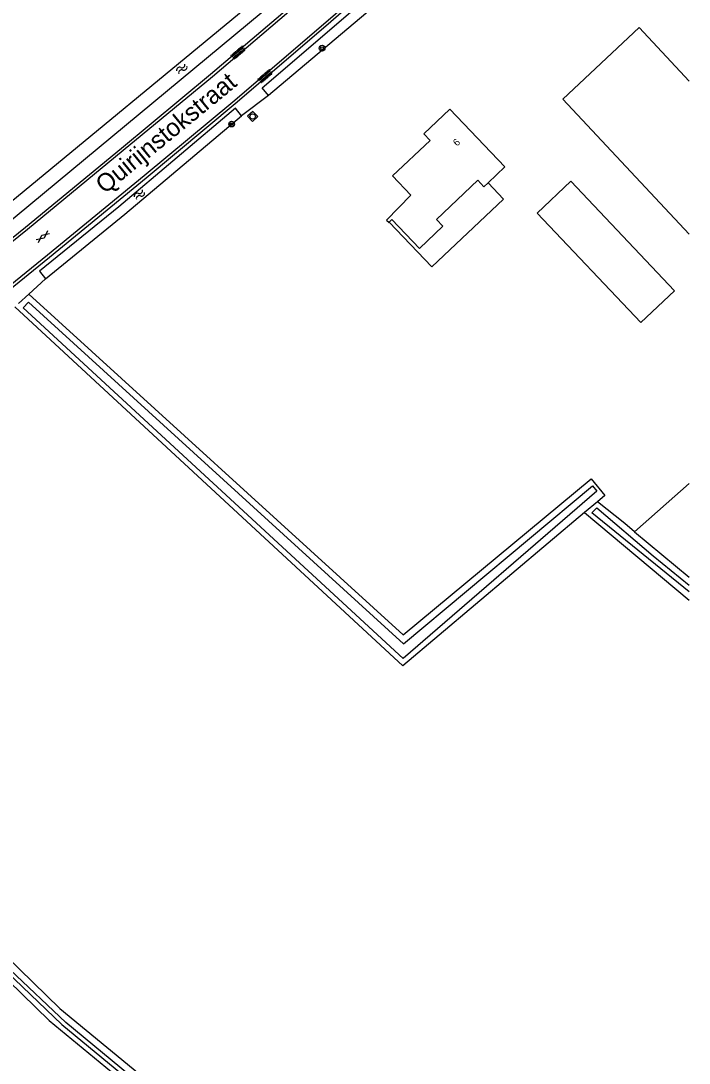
# Model space of a CAD drawing. Extents: x 133000 to 136000, y 400500 to 403500.
# Drawn here: x 135906.5 to 136000, y 401440.5 to 401586.3 of the extents above; entities that cross this region are included whole.
import ezdxf

# ---------------------------------------------------------------- set-up
doc = ezdxf.new("R2010")
doc.units = 0
for name, color, linetype in [('gg-anno-huisnummerreeks BGT', 7, 'Continuous'), ('gg-anno-openbare ruimte label', 7, 'Continuous'), ('gg-bbg-bijgebouw', 7, 'Continuous'), ('gg-bbg-hoofdgebouw', 7, 'Continuous'), ('gg-bbg-luifel en loopbrug', 7, 'Continuous'), ('gg-knt-bronhoudergrens', 7, 'Continuous'), ('gg-knt-verharding', 7, 'Continuous'), ('gg-kntw-bovenkant insteek waterloop', 7, 'Continuous'), ('gg-kntw-waterlijn', 7, 'Continuous'), ('gt-grn-groengrens', 7, 'Continuous'), ('gt-symb-boom', 7, 'Continuous'), ('gt-symb-gesloten verharding', 7, 'Continuous'), ('gt-symb-overige verharding', 7, 'Continuous'), ('gt-symb-rioolschacht', 7, 'Continuous'), ('gt-symb-watersymbool', 7, 'Continuous')]:
    doc.layers.add(name, color=color, linetype=linetype)

# ---------------------------------------------------------------- blocks, each defined once
blk = doc.blocks.new('gt0-WA')
at = {"layer": 'gt-symb-watersymbool'}
for centre, start, end in [((-0.32, 0.02), 28.0725, 151.9275), ((0.43, 0.42), 208.0725, 331.9275), ((-0.32, -0.43), 28.0725, 151.9275), ((0.43, -0.03), 208.0725, 331.9275)]:
    blk.add_arc(centre, 0.425, start, end, dxfattribs=at)
blk = doc.blocks.new('gt0-BOOM')
at = {"layer": 'gt-symb-boom'}
for radius in [0.4, 0.2]:
    blk.add_circle((0, 0), radius, dxfattribs=at)
blk = doc.blocks.new('gt0-RS')
at = {"layer": 'gt-symb-rioolschacht'}
blk.add_lwpolyline([(-0.5, -0.5), (0.5, -0.5), (0.5, 0.5), (-0.5, 0.5)], close=True, dxfattribs=at)
blk.add_circle((0, 0), 0.375, dxfattribs=at)
blk = doc.blocks.new('gt0-OVH')
at = {"layer": 'gt-symb-overige verharding'}
for points in [[(-0.97, 0.3), (-0.97, 0.31), (-0.96, 0.32), (-0.97, 0.33), (-0.97, 0.34), (-0.98, 0.35), (-0.99, 0.35), (-1, 0.36), (-1.01, 0.35), (-1.02, 0.35), (-1.03, 0.34), (-1.03, 0.33), (-1.04, 0.32), (-1.03, 0.31), (-1.03, 0.3), (-1.02, 0.29), (-1.01, 0.29), (-1, 0.28), (-0.99, 0.29), (-0.98, 0.29)], [(-0.87, 0.11), (-0.87, 0.12), (-0.86, 0.13), (-0.87, 0.14), (-0.87, 0.15), (-0.88, 0.16), (-0.89, 0.16), (-0.9, 0.16), (-0.91, 0.16), (-0.92, 0.16), (-0.93, 0.15), (-0.93, 0.14), (-0.94, 0.13), (-0.93, 0.12), (-0.93, 0.11), (-0.92, 0.1), (-0.91, 0.09), (-0.9, 0.09), (-0.89, 0.09), (-0.88, 0.1)], [(-0.77, 0.3), (-0.77, 0.31), (-0.76, 0.32), (-0.77, 0.33), (-0.77, 0.34), (-0.78, 0.35), (-0.79, 0.35), (-0.8, 0.36), (-0.81, 0.35), (-0.82, 0.35), (-0.83, 0.34), (-0.83, 0.33), (-0.84, 0.32), (-0.83, 0.31), (-0.83, 0.3), (-0.82, 0.29), (-0.81, 0.29), (-0.8, 0.28), (-0.79, 0.29), (-0.78, 0.29)], [(-0.67, 0.11), (-0.67, 0.12), (-0.66, 0.13), (-0.67, 0.14), (-0.67, 0.15), (-0.68, 0.16), (-0.69, 0.16), (-0.7, 0.16), (-0.71, 0.16), (-0.72, 0.16), (-0.73, 0.15), (-0.73, 0.14), (-0.74, 0.13), (-0.73, 0.12), (-0.73, 0.11), (-0.72, 0.1), (-0.71, 0.09), (-0.7, 0.09), (-0.69, 0.09), (-0.68, 0.1)], [(-0.57, 0.3), (-0.57, 0.31), (-0.56, 0.32), (-0.57, 0.33), (-0.57, 0.34), (-0.58, 0.35), (-0.59, 0.35), (-0.6, 0.36), (-0.61, 0.35), (-0.62, 0.35), (-0.63, 0.34), (-0.63, 0.33), (-0.64, 0.32), (-0.63, 0.31), (-0.63, 0.3), (-0.62, 0.29), (-0.61, 0.29), (-0.6, 0.28), (-0.59, 0.29), (-0.58, 0.29)], [(-0.47, 0.11), (-0.47, 0.12), (-0.46, 0.13), (-0.47, 0.14), (-0.47, 0.15), (-0.48, 0.16), (-0.49, 0.16), (-0.5, 0.16), (-0.51, 0.16), (-0.52, 0.16), (-0.53, 0.15), (-0.53, 0.14), (-0.54, 0.13), (-0.53, 0.12), (-0.53, 0.11), (-0.52, 0.1), (-0.51, 0.09), (-0.5, 0.09), (-0.49, 0.09), (-0.48, 0.1)], [(-0.37, 0.3), (-0.37, 0.31), (-0.36, 0.32), (-0.37, 0.33), (-0.37, 0.34), (-0.38, 0.35), (-0.39, 0.35), (-0.4, 0.36), (-0.41, 0.35), (-0.42, 0.35), (-0.43, 0.34), (-0.43, 0.33), (-0.44, 0.32), (-0.43, 0.31), (-0.43, 0.3), (-0.42, 0.29), (-0.41, 0.29), (-0.4, 0.28), (-0.39, 0.29), (-0.38, 0.29)], [(-0.27, 0.11), (-0.27, 0.12), (-0.26, 0.13), (-0.27, 0.14), (-0.27, 0.15), (-0.28, 0.16), (-0.29, 0.16), (-0.3, 0.16), (-0.31, 0.16), (-0.32, 0.16), (-0.33, 0.15), (-0.33, 0.14), (-0.34, 0.13), (-0.33, 0.12), (-0.33, 0.11), (-0.32, 0.1), (-0.31, 0.09), (-0.3, 0.09), (-0.29, 0.09), (-0.28, 0.1)], [(-0.17, 0.3), (-0.17, 0.31), (-0.16, 0.32), (-0.17, 0.33), (-0.17, 0.34), (-0.18, 0.35), (-0.19, 0.35), (-0.2, 0.36), (-0.21, 0.35), (-0.22, 0.35), (-0.23, 0.34), (-0.23, 0.33), (-0.24, 0.32), (-0.23, 0.31), (-0.23, 0.3), (-0.22, 0.29), (-0.21, 0.29), (-0.2, 0.28), (-0.19, 0.29), (-0.18, 0.29)], [(-0.07, 0.11), (-0.07, 0.12), (-0.06, 0.13), (-0.07, 0.14), (-0.07, 0.15), (-0.08, 0.16), (-0.09, 0.16), (-0.1, 0.16), (-0.11, 0.16), (-0.12, 0.16), (-0.13, 0.15), (-0.13, 0.14), (-0.14, 0.13), (-0.13, 0.12), (-0.13, 0.11), (-0.12, 0.1), (-0.11, 0.09), (-0.1, 0.09), (-0.09, 0.09), (-0.08, 0.1)], [(0.03, 0.3), (0.03, 0.31), (0.04, 0.32), (0.03, 0.33), (0.03, 0.34), (0.02, 0.35), (0.01, 0.35), (0, 0.36), (-0.01, 0.35), (-0.02, 0.35), (-0.03, 0.34), (-0.03, 0.33), (-0.04, 0.32), (-0.03, 0.31), (-0.03, 0.3), (-0.02, 0.29), (-0.01, 0.29), (0, 0.28), (0.01, 0.29), (0.02, 0.29)], [(0.13, 0.11), (0.13, 0.12), (0.14, 0.13), (0.13, 0.14), (0.13, 0.15), (0.12, 0.16), (0.11, 0.16), (0.1, 0.16), (0.09, 0.16), (0.08, 0.16), (0.07, 0.15), (0.07, 0.14), (0.06, 0.13), (0.07, 0.12), (0.07, 0.11), (0.08, 0.1), (0.09, 0.09), (0.1, 0.09), (0.11, 0.09), (0.12, 0.1)], [(0.23, 0.3), (0.23, 0.31), (0.24, 0.32), (0.23, 0.33), (0.23, 0.34), (0.22, 0.35), (0.21, 0.35), (0.2, 0.36), (0.19, 0.35), (0.18, 0.35), (0.17, 0.34), (0.17, 0.33), (0.16, 0.32), (0.17, 0.31), (0.17, 0.3), (0.18, 0.29), (0.19, 0.29), (0.2, 0.28), (0.21, 0.29), (0.22, 0.29)], [(0.33, 0.11), (0.33, 0.12), (0.34, 0.13), (0.33, 0.14), (0.33, 0.15), (0.32, 0.16), (0.31, 0.16), (0.3, 0.16), (0.29, 0.16), (0.28, 0.16), (0.27, 0.15), (0.27, 0.14), (0.26, 0.13), (0.27, 0.12), (0.27, 0.11), (0.28, 0.1), (0.29, 0.09), (0.3, 0.09), (0.31, 0.09), (0.32, 0.1)], [(0.43, 0.3), (0.43, 0.31), (0.44, 0.32), (0.43, 0.33), (0.43, 0.34), (0.42, 0.35), (0.41, 0.35), (0.4, 0.36), (0.39, 0.35), (0.38, 0.35), (0.37, 0.34), (0.37, 0.33), (0.36, 0.32), (0.37, 0.31), (0.37, 0.3), (0.38, 0.29), (0.39, 0.29), (0.4, 0.28), (0.41, 0.29), (0.42, 0.29)], [(0.53, 0.11), (0.53, 0.12), (0.54, 0.13), (0.53, 0.14), (0.53, 0.15), (0.52, 0.16), (0.51, 0.16), (0.5, 0.16), (0.49, 0.16), (0.48, 0.16), (0.47, 0.15), (0.47, 0.14), (0.46, 0.13), (0.47, 0.12), (0.47, 0.11), (0.48, 0.1), (0.49, 0.09), (0.5, 0.09), (0.51, 0.09), (0.52, 0.1)], [(0.63, 0.3), (0.63, 0.31), (0.64, 0.32), (0.63, 0.33), (0.63, 0.34), (0.62, 0.35), (0.61, 0.35), (0.6, 0.36), (0.59, 0.35), (0.58, 0.35), (0.57, 0.34), (0.57, 0.33), (0.56, 0.32), (0.57, 0.31), (0.57, 0.3), (0.58, 0.29), (0.59, 0.29), (0.6, 0.28), (0.61, 0.29), (0.62, 0.29)], [(0.73, 0.11), (0.73, 0.12), (0.74, 0.13), (0.73, 0.14), (0.73, 0.15), (0.72, 0.16), (0.71, 0.16), (0.7, 0.16), (0.69, 0.16), (0.68, 0.16), (0.67, 0.15), (0.67, 0.14), (0.66, 0.13), (0.67, 0.12), (0.67, 0.11), (0.68, 0.1), (0.69, 0.09), (0.7, 0.09), (0.71, 0.09), (0.72, 0.1)], [(0.83, 0.3), (0.83, 0.31), (0.84, 0.32), (0.83, 0.33), (0.83, 0.34), (0.82, 0.35), (0.81, 0.35), (0.8, 0.36), (0.79, 0.35), (0.78, 0.35), (0.77, 0.34), (0.77, 0.33), (0.76, 0.32), (0.77, 0.31), (0.77, 0.3), (0.78, 0.29), (0.79, 0.29), (0.8, 0.28), (0.81, 0.29), (0.82, 0.29)], [(0.93, 0.11), (0.93, 0.12), (0.94, 0.13), (0.93, 0.14), (0.93, 0.15), (0.92, 0.16), (0.91, 0.16), (0.9, 0.16), (0.89, 0.16), (0.88, 0.16), (0.87, 0.15), (0.87, 0.14), (0.86, 0.13), (0.87, 0.12), (0.87, 0.11), (0.88, 0.1), (0.89, 0.09), (0.9, 0.09), (0.91, 0.09), (0.92, 0.1)], [(1.03, 0.3), (1.03, 0.31), (1.04, 0.32), (1.03, 0.33), (1.03, 0.34), (1.02, 0.35), (1.01, 0.35), (1, 0.36), (0.99, 0.35), (0.98, 0.35), (0.97, 0.34), (0.97, 0.33), (0.96, 0.32), (0.97, 0.31), (0.97, 0.3), (0.98, 0.29), (0.99, 0.29), (1, 0.28), (1.01, 0.29), (1.02, 0.29)], [(-0.97, -0.14), (-0.97, -0.13), (-0.96, -0.12), (-0.97, -0.11), (-0.97, -0.1), (-0.98, -0.09), (-0.99, -0.09), (-1, -0.08), (-1.01, -0.09), (-1.02, -0.09), (-1.03, -0.1), (-1.03, -0.11), (-1.04, -0.12), (-1.03, -0.13), (-1.03, -0.14), (-1.02, -0.15), (-1.01, -0.15), (-1, -0.16), (-0.99, -0.15), (-0.98, -0.15)], [(-0.87, -0.33), (-0.87, -0.32), (-0.86, -0.31), (-0.87, -0.3), (-0.87, -0.29), (-0.88, -0.28), (-0.89, -0.28), (-0.9, -0.28), (-0.91, -0.28), (-0.92, -0.28), (-0.93, -0.29), (-0.93, -0.3), (-0.94, -0.31), (-0.93, -0.32), (-0.93, -0.33), (-0.92, -0.34), (-0.91, -0.35), (-0.9, -0.35), (-0.89, -0.35), (-0.88, -0.34)], [(-0.77, -0.14), (-0.77, -0.13), (-0.76, -0.12), (-0.77, -0.11), (-0.77, -0.1), (-0.78, -0.09), (-0.79, -0.09), (-0.8, -0.08), (-0.81, -0.09), (-0.82, -0.09), (-0.83, -0.1), (-0.83, -0.11), (-0.84, -0.12), (-0.83, -0.13), (-0.83, -0.14), (-0.82, -0.15), (-0.81, -0.15), (-0.8, -0.16), (-0.79, -0.15), (-0.78, -0.15)], [(-0.67, -0.33), (-0.67, -0.32), (-0.66, -0.31), (-0.67, -0.3), (-0.67, -0.29), (-0.68, -0.28), (-0.69, -0.28), (-0.7, -0.28), (-0.71, -0.28), (-0.72, -0.28), (-0.73, -0.29), (-0.73, -0.3), (-0.74, -0.31), (-0.73, -0.32), (-0.73, -0.33), (-0.72, -0.34), (-0.71, -0.35), (-0.7, -0.35), (-0.69, -0.35), (-0.68, -0.34)], [(-0.57, -0.14), (-0.57, -0.13), (-0.56, -0.12), (-0.57, -0.11), (-0.57, -0.1), (-0.58, -0.09), (-0.59, -0.09), (-0.6, -0.08), (-0.61, -0.09), (-0.62, -0.09), (-0.63, -0.1), (-0.63, -0.11), (-0.64, -0.12), (-0.63, -0.13), (-0.63, -0.14), (-0.62, -0.15), (-0.61, -0.15), (-0.6, -0.16), (-0.59, -0.15), (-0.58, -0.15)], [(-0.47, -0.33), (-0.47, -0.32), (-0.46, -0.31), (-0.47, -0.3), (-0.47, -0.29), (-0.48, -0.28), (-0.49, -0.28), (-0.5, -0.28), (-0.51, -0.28), (-0.52, -0.28), (-0.53, -0.29), (-0.53, -0.3), (-0.54, -0.31), (-0.53, -0.32), (-0.53, -0.33), (-0.52, -0.34), (-0.51, -0.35), (-0.5, -0.35), (-0.49, -0.35), (-0.48, -0.34)], [(-0.37, -0.14), (-0.37, -0.13), (-0.36, -0.12), (-0.37, -0.11), (-0.37, -0.1), (-0.38, -0.09), (-0.39, -0.09), (-0.4, -0.08), (-0.41, -0.09), (-0.42, -0.09), (-0.43, -0.1), (-0.43, -0.11), (-0.44, -0.12), (-0.43, -0.13), (-0.43, -0.14), (-0.42, -0.15), (-0.41, -0.15), (-0.4, -0.16), (-0.39, -0.15), (-0.38, -0.15)], [(-0.27, -0.33), (-0.27, -0.32), (-0.26, -0.31), (-0.27, -0.3), (-0.27, -0.29), (-0.28, -0.28), (-0.29, -0.28), (-0.3, -0.28), (-0.31, -0.28), (-0.32, -0.28), (-0.33, -0.29), (-0.33, -0.3), (-0.34, -0.31), (-0.33, -0.32), (-0.33, -0.33), (-0.32, -0.34), (-0.31, -0.35), (-0.3, -0.35), (-0.29, -0.35), (-0.28, -0.34)], [(-0.17, -0.14), (-0.17, -0.13), (-0.16, -0.12), (-0.17, -0.11), (-0.17, -0.1), (-0.18, -0.09), (-0.19, -0.09), (-0.2, -0.08), (-0.21, -0.09), (-0.22, -0.09), (-0.23, -0.1), (-0.23, -0.11), (-0.24, -0.12), (-0.23, -0.13), (-0.23, -0.14), (-0.22, -0.15), (-0.21, -0.15), (-0.2, -0.16), (-0.19, -0.15), (-0.18, -0.15)], [(-0.07, -0.33), (-0.07, -0.32), (-0.06, -0.31), (-0.07, -0.3), (-0.07, -0.29), (-0.08, -0.28), (-0.09, -0.28), (-0.1, -0.28), (-0.11, -0.28), (-0.12, -0.28), (-0.13, -0.29), (-0.13, -0.3), (-0.14, -0.31), (-0.13, -0.32), (-0.13, -0.33), (-0.12, -0.34), (-0.11, -0.35), (-0.1, -0.35), (-0.09, -0.35), (-0.08, -0.34)], [(0.03, -0.14), (0.03, -0.13), (0.04, -0.12), (0.03, -0.11), (0.03, -0.1), (0.02, -0.09), (0.01, -0.09), (0, -0.08), (-0.01, -0.09), (-0.02, -0.09), (-0.03, -0.1), (-0.03, -0.11), (-0.04, -0.12), (-0.03, -0.13), (-0.03, -0.14), (-0.02, -0.15), (-0.01, -0.15), (0, -0.16), (0.01, -0.15), (0.02, -0.15)], [(0.13, -0.33), (0.13, -0.32), (0.14, -0.31), (0.13, -0.3), (0.13, -0.29), (0.12, -0.28), (0.11, -0.28), (0.1, -0.28), (0.09, -0.28), (0.08, -0.28), (0.07, -0.29), (0.07, -0.3), (0.06, -0.31), (0.07, -0.32), (0.07, -0.33), (0.08, -0.34), (0.09, -0.35), (0.1, -0.35), (0.11, -0.35), (0.12, -0.34)], [(0.23, -0.14), (0.23, -0.13), (0.24, -0.12), (0.23, -0.11), (0.23, -0.1), (0.22, -0.09), (0.21, -0.09), (0.2, -0.08), (0.19, -0.09), (0.18, -0.09), (0.17, -0.1), (0.17, -0.11), (0.16, -0.12), (0.17, -0.13), (0.17, -0.14), (0.18, -0.15), (0.19, -0.15), (0.2, -0.16), (0.21, -0.15), (0.22, -0.15)], [(0.33, -0.33), (0.33, -0.32), (0.34, -0.31), (0.33, -0.3), (0.33, -0.29), (0.32, -0.28), (0.31, -0.28), (0.3, -0.28), (0.29, -0.28), (0.28, -0.28), (0.27, -0.29), (0.27, -0.3), (0.26, -0.31), (0.27, -0.32), (0.27, -0.33), (0.28, -0.34), (0.29, -0.35), (0.3, -0.35), (0.31, -0.35), (0.32, -0.34)], [(0.43, -0.14), (0.43, -0.13), (0.44, -0.12), (0.43, -0.11), (0.43, -0.1), (0.42, -0.09), (0.41, -0.09), (0.4, -0.08), (0.39, -0.09), (0.38, -0.09), (0.37, -0.1), (0.37, -0.11), (0.36, -0.12), (0.37, -0.13), (0.37, -0.14), (0.38, -0.15), (0.39, -0.15), (0.4, -0.16), (0.41, -0.15), (0.42, -0.15)], [(0.53, -0.33), (0.53, -0.32), (0.54, -0.31), (0.53, -0.3), (0.53, -0.29), (0.52, -0.28), (0.51, -0.28), (0.5, -0.28), (0.49, -0.28), (0.48, -0.28), (0.47, -0.29), (0.47, -0.3), (0.46, -0.31), (0.47, -0.32), (0.47, -0.33), (0.48, -0.34), (0.49, -0.35), (0.5, -0.35), (0.51, -0.35), (0.52, -0.34)], [(0.63, -0.14), (0.63, -0.13), (0.64, -0.12), (0.63, -0.11), (0.63, -0.1), (0.62, -0.09), (0.61, -0.09), (0.6, -0.08), (0.59, -0.09), (0.58, -0.09), (0.57, -0.1), (0.57, -0.11), (0.56, -0.12), (0.57, -0.13), (0.57, -0.14), (0.58, -0.15), (0.59, -0.15), (0.6, -0.16), (0.61, -0.15), (0.62, -0.15)], [(0.73, -0.33), (0.73, -0.32), (0.74, -0.31), (0.73, -0.3), (0.73, -0.29), (0.72, -0.28), (0.71, -0.28), (0.7, -0.28), (0.69, -0.28), (0.68, -0.28), (0.67, -0.29), (0.67, -0.3), (0.66, -0.31), (0.67, -0.32), (0.67, -0.33), (0.68, -0.34), (0.69, -0.35), (0.7, -0.35), (0.71, -0.35), (0.72, -0.34)], [(0.83, -0.14), (0.83, -0.13), (0.84, -0.12), (0.83, -0.11), (0.83, -0.1), (0.82, -0.09), (0.81, -0.09), (0.8, -0.08), (0.79, -0.09), (0.78, -0.09), (0.77, -0.1), (0.77, -0.11), (0.76, -0.12), (0.77, -0.13), (0.77, -0.14), (0.78, -0.15), (0.79, -0.15), (0.8, -0.16), (0.81, -0.15), (0.82, -0.15)], [(0.93, -0.33), (0.93, -0.32), (0.94, -0.31), (0.93, -0.3), (0.93, -0.29), (0.92, -0.28), (0.91, -0.28), (0.9, -0.28), (0.89, -0.28), (0.88, -0.28), (0.87, -0.29), (0.87, -0.3), (0.86, -0.31), (0.87, -0.32), (0.87, -0.33), (0.88, -0.34), (0.89, -0.35), (0.9, -0.35), (0.91, -0.35), (0.92, -0.34)], [(1.03, -0.14), (1.03, -0.13), (1.04, -0.12), (1.03, -0.11), (1.03, -0.1), (1.02, -0.09), (1.01, -0.09), (1, -0.08), (0.99, -0.09), (0.98, -0.09), (0.97, -0.1), (0.97, -0.11), (0.96, -0.12), (0.97, -0.13), (0.97, -0.14), (0.98, -0.15), (0.99, -0.15), (1, -0.16), (1.01, -0.15), (1.02, -0.15)]]:
    blk.add_lwpolyline(points, close=True, dxfattribs=at)
blk = doc.blocks.new('gt0-GESVH1')
at = {"layer": 'gt-symb-gesloten verharding'}
for p, q in [((-0.99, -0.26), (0.01, 0.24)), ((0.01, -0.26), (-0.99, 0.24)), ((0.01, 0.24), (1.01, -0.26)), ((1.01, 0.24), (0.01, -0.26))]:
    blk.add_line(p, q, dxfattribs=at)

msp = doc.modelspace()

# ---------------------------------------------------------------- linework, layer by layer
at = {"layer": 'gg-bbg-bijgebouw'}
for points in [[(136000, 401556.45), (135982.31, 401575.33), (135992.99, 401585.34), (136000, 401577.86)], [(135978.74, 401559.38), (135983.46, 401563.86), (135997.96, 401548.56), (135993.24, 401544.09), (135978.74, 401559.38)]]:
    msp.add_lwpolyline(points, dxfattribs=at)
at = {"layer": 'gg-bbg-hoofdgebouw'}
for points in [[(135971.86, 401563.65), (135974.2, 401565.87), (135966.53, 401573.96), (135962.87, 401570.5), (135963.74, 401569.56), (135958.5, 401564.6), (135961.03, 401561.93)], [(135971.86, 401563.65), (135971.27, 401563.1), (135970.42, 401564), (135964.64, 401558.53)], [(135961.03, 401561.93), (135957.67, 401558.43), (135958, 401558.11), (135958.04, 401558.14)], [(135958.04, 401558.14), (135958.4, 401558.52), (135962.28, 401554.47), (135965.54, 401557.59), (135964.64, 401558.53)]]:
    msp.add_lwpolyline(points, dxfattribs=at)
at = {"layer": 'gg-bbg-luifel en loopbrug'}
msp.add_lwpolyline([(135958.04, 401558.14), (135963.99, 401551.89), (135974.01, 401561.36), (135971.86, 401563.65)], dxfattribs=at)
at = {"layer": 'gg-knt-bronhoudergrens'}
msp.add_line((135992.37, 401514.84), (136000, 401521.61), dxfattribs=at)
at = {"layer": 'gg-knt-verharding'}
for points in [[(135883.45, 401538.27), (135894.05, 401546.89), (135907.13, 401557.46), (135920.55, 401568.49), (135933.03, 401578.84), (135945.91, 401589.78), (135958.65, 401601.06)], [(135894.28, 401546.58), (135907.41, 401557.15), (135920.81, 401568.2), (135933.28, 401578.52), (135946.18, 401589.51), (135958.91, 401600.78)], [(135886.89, 401534.04), (135897.5, 401542.73), (135910.5, 401553.24), (135924.02, 401564.32), (135936.47, 401574.73), (135949.47, 401585.86), (135962.57, 401597.36)], [(135897.23, 401543.07), (135910.22, 401553.56), (135923.76, 401564.65), (135936.14, 401574.99), (135949.18, 401586.12), (135962.03, 401597.26)]]:
    msp.add_lwpolyline(points, dxfattribs=at)
at = {"layer": 'gg-kntw-bovenkant insteek waterloop'}
for p, q in [((135902.8, 401559.1), (135956.01, 401603.03)), ((135965.25, 401596.19), (135941.14, 401575.84)), ((135986.29, 401522.23), (135988.21, 401519.9)), ((135988.21, 401519.9), (135987.19, 401519.05)), ((135987.19, 401519.05), (135985.37, 401517.53)), ((135985.37, 401517.53), (136000, 401505.28)), ((135992.37, 401514.84), (136000, 401508.49))]:
    msp.add_line(p, q, dxfattribs=at)
for points in [[(135956.01, 401603.03), (135957.32, 401601.68), (135904.06, 401557.47), (135902.8, 401559.1)], [(135941.14, 401575.84), (135940.24, 401576.92), (135964.05, 401597.34), (135965.25, 401596.19)], [(135937.34, 401573.02), (135936.5, 401574.07), (135920.21, 401560.3), (135909.07, 401551.28), (135909.91, 401550.23)], [(135909.91, 401550.23), (135921.05, 401559.25), (135937.34, 401573.02)], [(135907.58, 401548.08), (135959.99, 401500.46), (135986.29, 401522.23)], [(135985.37, 401517.53), (135959.91, 401496.11), (135905.62, 401546.3)], [(135992.37, 401514.84), (135990.99, 401515.99), (135987.19, 401519.05)], [(135862.67, 401501.69), (135894.22, 401466.2), (135904.41, 401455.49), (135911.95, 401448.21), (135922.2, 401439.74), (135972.72, 401397.42), (135995, 401378.63)], [(135860.94, 401500.25), (135892.57, 401464.68), (135902.81, 401453.9), (135910.45, 401446.53), (135920.77, 401438.01), (135971.27, 401395.7), (135993.55, 401376.91), (135995, 401378.63)]]:
    msp.add_lwpolyline(points, dxfattribs=at)
at = {"layer": 'gg-kntw-waterlijn'}
for points in [[(135907.54, 401546.95), (135960.04, 401499.16), (135986.45, 401521.26), (135987.06, 401520.52), (135959.96, 401497.15), (135906.82, 401546.17), (135907.54, 401546.95)], [(136000, 401506.47), (135986.37, 401517.48), (135987.06, 401518.19), (135994.98, 401511.49), (136000, 401507.39)], [(135856.86, 401506.2), (135861.3, 401500.91), (135887.86, 401470.73), (135902.27, 401455.41), (135912.22, 401445.93), (135927.12, 401433.66), (135942.77, 401420.49), (135968.44, 401399.11), (135993.51, 401377.82), (135993.93, 401378.38), (135955.16, 401411.16), (135912.76, 401446.24), (135904.97, 401453.59), (135892.75, 401466.25), (135857.21, 401506.44)]]:
    msp.add_lwpolyline(points, dxfattribs=at)
at = {"layer": 'gt-grn-groengrens'}
for p, q in [((135941.14, 401575.84), (135937.34, 401573.02)), ((135909.91, 401550.23), (135907.58, 401548.08)), ((135907.58, 401548.08), (135906.14, 401546.76))]:
    msp.add_line(p, q, dxfattribs=at)

# ---------------------------------------------------------------- block references
at = {"layer": 'gt-symb-boom'}
msp.add_blockref('gt0-BOOM', (135948.63, 401582.47), dxfattribs=at)
at = {"layer": 'gt-symb-boom', "rotation": 90}
msp.add_blockref('gt0-BOOM', (135935.98, 401571.85), dxfattribs=at)
at = {"layer": 'gt-symb-gesloten verharding', "rotation": 39.357956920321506}
msp.add_blockref('gt0-GESVH1', (135909.56, 401556.12), dxfattribs=at)
at = {"layer": 'gt-symb-overige verharding', "rotation": 40.458381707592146}
for p in [(135936.89, 401581.83), (135940.67, 401578.53)]:
    msp.add_blockref('gt0-OVH', p, dxfattribs=at)
at = {"layer": 'gt-symb-rioolschacht', "rotation": -47.06710321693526}
msp.add_blockref('gt0-RS', (135938.92, 401572.92), dxfattribs=at)
at = {"layer": 'gt-symb-watersymbool'}
for p, rotation in [((135928.96, 401579.56), 39.56350868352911), ((135923.03, 401561.96), 40.25318526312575)]:
    msp.add_blockref('gt0-WA', p, dxfattribs=dict(at, rotation=rotation))

# ---------------------------------------------------------------- texts
at = {"layer": 'gg-anno-huisnummerreeks BGT'}
msp.add_text('6', height=1, rotation=43.4, dxfattribs=at).set_placement((135967.51, 401568.69))
at = {"layer": 'gg-anno-openbare ruimte label'}
msp.add_text('Quirijnstokstraat', height=2.5, rotation=39.4, dxfattribs=at).set_placement((135918.23, 401562))

doc.saveas('drawing.dxf')
